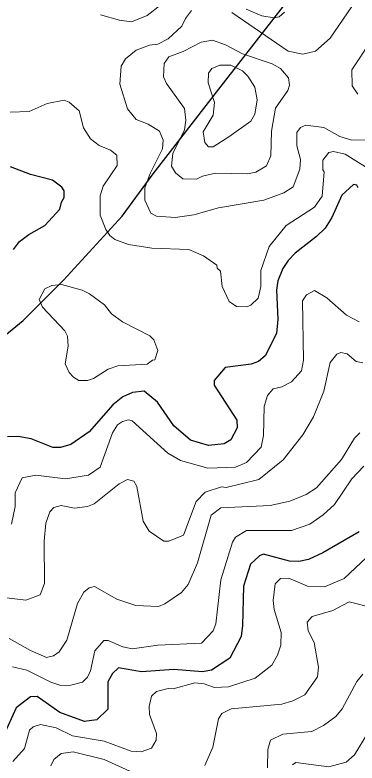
# Model space of a CAD drawing. Extents: x 673.3 to 698.5, y 6984.3 to 7012.3.
# Drawn here: x 674.508 to 675.097, y 6992.064 to 6993.355 of the extents above; entities that cross this region are included whole.
import ezdxf

# ---------------------------------------------------------------- set-up
doc = ezdxf.new("R2010")
doc.units = 0
doc.header["$LTSCALE"] = 0.032
for name, color, linetype, lineweight in [('1', 7, 'Continuous', 25), ('2', 7, 'Continuous', 13), ('26', 7, 'Continuous', 25)]:
    doc.layers.add(name, color=color, linetype=linetype, lineweight=lineweight)

msp = doc.modelspace()

# ---------------------------------------------------------------- linework, layer by layer
at = {"layer": '1'}
for points in [[(674.5053, 6992.95), (674.516, 6992.9638), (674.5318, 6992.9758), (674.5593, 6992.9912), (674.5854, 6993.0196), (674.5882, 6993.032), (674.5929, 6993.0398), (674.5929, 6993.0513), (674.5887, 6993.0575), (674.5726, 6993.0695), (674.5346, 6993.0793), (674.5004, 6993.093)], [(675.099, 6993.0564), (675.0969, 6993.0613), (675.0911, 6993.0621), (675.0709, 6993.0439), (675.0541, 6993.0055), (675.0423, 6992.9871), (675.0276, 6992.9724), (674.9909, 6992.9439), (674.9785, 6992.9313), (674.9694, 6992.9175), (674.961, 6992.8958), (674.9587, 6992.8801), (674.961, 6992.8296), (674.9588, 6992.805), (674.9388, 6992.7663), (674.9277, 6992.7568), (674.9151, 6992.7519), (674.8701, 6992.7462), (674.8514, 6992.7237), (674.8512, 6992.7162), (674.8902, 6992.6555), (674.891, 6992.6423), (674.8801, 6992.6215), (674.8685, 6992.6145), (674.8416, 6992.612), (674.8104, 6992.6212), (674.7814, 6992.6458), (674.7537, 6992.6865), (674.7307, 6992.7054), (674.7102, 6992.703), (674.6939, 6992.6957), (674.6767, 6992.6818), (674.6359, 6992.6352), (674.6041, 6992.6135), (674.5862, 6992.6086), (674.5732, 6992.6086), (674.5356, 6992.6233), (674.5134, 6992.6273), (674.4952, 6992.6265)], [(675.1008, 6992.4627), (675.0383, 6992.4267), (675.0135, 6992.4153), (674.9972, 6992.4116), (674.981, 6992.4123), (674.9364, 6992.4244), (674.9294, 6992.4216), (674.9136, 6992.4068), (674.9018, 6992.3691), (674.9001, 6992.3013), (674.8975, 6992.2821), (674.8781, 6992.2448), (674.8466, 6992.2241), (674.8311, 6992.221), (674.7816, 6992.225), (674.7262, 6992.221), (674.6864, 6992.228), (674.6761, 6992.2185), (674.668, 6992.2038), (674.6677, 6992.1565), (674.6489, 6992.1383), (674.628, 6992.1355), (674.5851, 6992.1508), (674.5462, 6992.1787), (674.5346, 6992.1779), (674.51, 6992.159), (674.4873, 6992.1097)]]:
    msp.add_lwpolyline(points, dxfattribs=at)
at = {"layer": '2'}
for points in [[(674.759, 6993.3725), (674.7358, 6993.3539), (674.7086, 6993.3432), (674.6878, 6993.3456), (674.6551, 6993.3552)], [(674.8121, 6993.3626), (674.8015, 6993.3488), (674.7955, 6993.3357), (674.7719, 6993.3137), (674.7541, 6993.3042), (674.7398, 6993.3025), (674.7165, 6993.2941), (674.6985, 6993.2793), (674.6907, 6993.2665), (674.6884, 6993.2354), (674.7017, 6993.1931), (674.717, 6993.1745), (674.7374, 6993.1666), (674.7572, 6993.1544), (674.7631, 6993.1387), (674.7623, 6993.1235), (674.741, 6993.0814), (674.7318, 6993.0563), (674.7315, 6993.0351), (674.7419, 6993.0127), (674.7518, 6993.0077), (674.7837, 6993.0052), (674.8164, 6993.0101), (674.8584, 6993.0219), (674.9369, 6993.0354), (674.9711, 6993.0477), (674.9872, 6993.0584), (674.999, 6993.0889), (675.0001, 6993.1053), (674.9937, 6993.1291), (674.9937, 6993.152), (675, 6993.1606), (675.0091, 6993.1648), (675.0401, 6993.1606), (675.0675, 6993.145), (675.0886, 6993.1389), (675.1581, 6993.1395)], [(675.0885, 6993.3695), (675.0508, 6993.3149), (675.0256, 6993.2924), (675.004, 6993.287), (674.9786, 6993.2921), (674.8815, 6993.3593)], [(674.9721, 6993.3599), (674.963, 6993.3516), (674.9545, 6993.3497), (674.9334, 6993.3534), (674.9063, 6993.3648)], [(675.1213, 6993.3096), (675.0882, 6993.26), (675.089, 6993.2325), (675.0989, 6993.2183)], [(674.4999, 6993.1868), (674.5323, 6993.1885), (674.5633, 6993.2023), (674.5927, 6993.2079), (674.6014, 6993.2046), (674.6185, 6993.1895), (674.626, 6993.1601), (674.6379, 6993.141), (674.6532, 6993.1297), (674.6725, 6993.1217), (674.6835, 6993.1131), (674.684, 6993.0949), (674.6599, 6993.0592), (674.6549, 6993.0429), (674.6549, 6993.0093), (674.6645, 6992.9843), (674.6712, 6992.9743), (674.6801, 6992.9673), (674.7035, 6992.9584), (674.7438, 6992.9523), (674.8073, 6992.9499), (674.8327, 6992.9391), (674.8559, 6992.9228), (674.8564, 6992.9177), (674.8618, 6992.9125), (674.865, 6992.8864), (674.877, 6992.8603), (674.8896, 6992.8519), (674.9073, 6992.8513), (674.9143, 6992.8542), (674.9268, 6992.866), (674.9317, 6992.8863), (674.9318, 6992.914), (674.9457, 6992.955), (674.9752, 6992.9915), (675.0243, 6993.023), (675.0375, 6993.0419), (675.0409, 6993.0842), (675.0385, 6993.0877), (675.0385, 6993.1043), (675.049, 6993.1175), (675.0569, 6993.1192), (675.0767, 6993.1143), (675.1304, 6993.081)], [(674.5018, 6992.4761), (674.5082, 6992.5068), (674.5084, 6992.5301), (674.5203, 6992.5562), (674.5441, 6992.5605), (674.5949, 6992.5541), (674.6346, 6992.5608), (674.6548, 6992.5746), (674.6759, 6992.6335), (674.6845, 6992.6472), (674.6932, 6992.6533), (674.7034, 6992.6559), (674.71, 6992.6542), (674.7715, 6992.5984), (674.793, 6992.5859), (674.84, 6992.5726), (674.8879, 6992.5743), (674.9068, 6992.5827), (674.9319, 6992.6092), (674.9359, 6992.6293), (674.9374, 6992.6791), (674.9432, 6992.6981), (674.953, 6992.7094), (674.9675, 6992.7129), (674.9842, 6992.7219), (675.0016, 6992.7406), (675.005, 6992.7592), (675.0035, 6992.8615), (675.0104, 6992.872), (675.0243, 6992.8795), (675.0455, 6992.8669), (675.0789, 6992.837), (675.1011, 6992.8253)], [(674.4301, 6992.3561), (674.5265, 6992.3448), (674.5511, 6992.3543), (674.5588, 6992.3739), (674.558, 6992.4469), (674.5612, 6992.4778), (674.5681, 6992.4974), (674.5747, 6992.505), (674.5878, 6992.5084), (674.6104, 6992.5036), (674.633, 6992.5065), (674.6443, 6992.5114), (674.6874, 6992.5458), (674.7019, 6992.5531), (674.7125, 6992.55), (674.7178, 6992.5412), (674.7286, 6992.4812), (674.7391, 6992.464), (674.7643, 6992.4466), (674.7728, 6992.4467), (674.7982, 6992.4573), (674.8199, 6992.5152), (674.8359, 6992.5313), (674.8638, 6992.5407), (674.8719, 6992.5395), (674.9279, 6992.553), (674.9701, 6992.5868), (675.0038, 6992.63), (675.0221, 6992.6615), (675.04, 6992.7055), (675.0512, 6992.7553), (675.0628, 6992.7696), (675.0692, 6992.7722), (675.0806, 6992.7698), (675.096, 6992.757), (675.1073, 6992.7544)], [(675.1019, 6992.6336), (675.0932, 6992.6243), (675.0706, 6992.5877), (675.0273, 6992.5388), (675.0097, 6992.527), (674.9816, 6992.5155), (674.9477, 6992.5084)], [(675.1088, 6992.576), (675.0883, 6992.5543), (675.0585, 6992.5098), (675.039, 6992.4919), (675.0158, 6992.4763), (674.9842, 6992.4653), (674.9071, 6992.4651), (674.8878, 6992.4536), (674.8826, 6992.4451), (674.8626, 6992.3801), (674.8538, 6992.3041), (674.8494, 6992.2919), (674.8294, 6992.2709), (674.7539, 6992.2673), (674.7096, 6992.2609), (674.6939, 6992.2641), (674.6686, 6992.2753), (674.6609, 6992.2755), (674.6453, 6992.2573), (674.6382, 6992.2228), (674.6328, 6992.2121), (674.6241, 6992.2036), (674.6041, 6992.1981), (674.5872, 6992.1974), (674.5699, 6992.2032), (674.5281, 6992.224), (674.5035, 6992.2298)], [(674.9477, 6992.5084), (674.8628, 6992.5043), (674.8458, 6992.4916), (674.8227, 6992.4094), (674.8063, 6992.3717), (674.795, 6992.3579), (674.7662, 6992.3385), (674.7554, 6992.3342), (674.7164, 6992.3358), (674.6836, 6992.3466), (674.6449, 6992.3683), (674.6355, 6992.3659), (674.6267, 6992.3587), (674.6159, 6992.3393), (674.5971, 6992.2758), (674.5839, 6992.2559), (674.5744, 6992.2486), (674.5624, 6992.2462), (674.5346, 6992.2582), (674.4979, 6992.279)], [(674.5045, 6992.0667), (674.5243, 6992.0888), (674.5328, 6992.1207), (674.5391, 6992.1263), (674.5522, 6992.1305), (674.5787, 6992.1247), (674.607, 6992.1107), (674.6615, 6992.1017), (674.7083, 6992.0842), (674.7255, 6992.0834), (674.7431, 6992.0896), (674.7513, 6992.1035), (674.7517, 6992.1148), (674.7398, 6992.1475), (674.7391, 6992.1611), (674.7429, 6992.1793), (674.752, 6992.1871), (674.7718, 6992.1923), (674.7806, 6992.1917), (674.8177, 6992.2022), (674.834, 6992.2005), (674.8519, 6992.1941), (674.8759, 6992.1955), (674.9216, 6992.2101), (674.9507, 6992.2326), (674.9605, 6992.25), (674.9661, 6992.2672), (674.9667, 6992.289), (674.9546, 6992.3289), (674.953, 6992.3445), (674.9562, 6992.373), (674.9655, 6992.3821), (674.9799, 6992.3828), (675.012, 6992.3688), (675.0414, 6992.3681), (675.075, 6992.3822), (675.1137, 6992.4185)], [(675.1243, 6992.3314), (675.0837, 6992.3422), (675.0558, 6992.327), (675.02, 6992.3167), (675.0116, 6992.3069), (675.0132, 6992.292), (675.0236, 6992.2716), (675.0311, 6992.2292), (675.0293, 6992.2128), (675.0075, 6992.1813)], [(674.9431, 6992.0556), (674.9438, 6992.0872), (674.9484, 6992.1031), (674.9696, 6992.1135), (675.0192, 6992.1184), (675.0397, 6992.1284), (675.0609, 6992.1442), (675.0716, 6992.1572), (675.0972, 6992.2045), (675.1071, 6992.217)], [(675.0075, 6992.1813), (674.9865, 6992.171), (674.9676, 6992.1655), (674.8803, 6992.1575), (674.8646, 6992.1495), (674.8586, 6992.1399), (674.8486, 6992.0914), (674.835, 6992.0595)], [(675.4665, 6992.0152), (675.4283, 6992.0755), (675.399, 6992.1026), (675.368, 6992.125), (675.2994, 6992.1566), (675.2777, 6992.1558), (675.2687, 6992.1515), (675.2561, 6992.1388), (675.2435, 6992.1118), (675.2288, 6992.1005), (675.2083, 6992.0964), (675.1855, 6992.0997), (675.1599, 6992.1143), (675.1485, 6992.1295), (675.1344, 6992.1312), (675.1154, 6992.1147), (675.0932, 6992.078), (675.0787, 6992.0655), (675.0485, 6992.0573), (674.9919, 6992.0645), (674.986, 6992.0609)], [(674.7499, 6992.0299), (674.6617, 6992.0701), (674.6083, 6992.0832), (674.5873, 6992.08), (674.575, 6992.07), (674.5699, 6992.0587)]]:
    msp.add_lwpolyline(points, dxfattribs=at)
for points in [[(674.9782, 6993.2245), (674.9807, 6993.2339), (674.9791, 6993.2466), (674.9653, 6993.2624), (674.9511, 6993.2707), (674.8998, 6993.2875), (674.8704, 6993.3033), (674.848, 6993.3112), (674.8287, 6993.3078), (674.7977, 6993.2917), (674.773, 6993.2828), (674.7648, 6993.271), (674.764, 6993.248), (674.769, 6993.2364), (674.8003, 6993.1933), (674.8022, 6993.1733), (674.7998, 6993.1567), (674.7802, 6993.1156), (674.7779, 6993.094), (674.7848, 6993.0822), (674.7969, 6993.072), (674.8207, 6993.0712), (674.8312, 6993.0765), (674.8534, 6993.0817), (674.9085, 6993.0806), (674.9227, 6993.0836), (674.9413, 6993.0947), (674.9489, 6993.1116), (674.9497, 6993.1544), (674.9571, 6993.1941)], [(674.9141, 6993.1718), (674.9212, 6993.1838), (674.9253, 6993.2081), (674.921, 6993.2302), (674.9091, 6993.2493), (674.8997, 6993.2586), (674.8796, 6993.2682), (674.8607, 6993.2683), (674.8473, 6993.2626), (674.8414, 6993.2543), (674.8409, 6993.2375), (674.8519, 6993.2039), (674.8494, 6993.182), (674.8324, 6993.1534), (674.8349, 6993.1347), (674.8414, 6993.1275), (674.8495, 6993.1275), (674.8762, 6993.1443)], [(674.693, 6992.8253), (674.6743, 6992.8392), (674.6624, 6992.8544), (674.6361, 6992.8736), (674.6239, 6992.8797), (674.5881, 6992.8895), (674.5716, 6992.8881), (674.5594, 6992.882), (674.5499, 6992.864), (674.5556, 6992.8506), (674.5937, 6992.8097), (674.5985, 6992.8003), (674.5994, 6992.7831), (674.5946, 6992.753), (674.6013, 6992.738), (674.6088, 6992.7295), (674.6178, 6992.7241), (674.6331, 6992.7242), (674.643, 6992.7273), (674.6685, 6992.7436), (674.6849, 6992.7492), (674.7358, 6992.752), (674.7449, 6992.7589), (674.7492, 6992.7594), (674.7541, 6992.7757), (674.7472, 6992.7939), (674.7403, 6992.8008)]]:
    msp.add_lwpolyline(points, close=True, dxfattribs=at)
at = {"layer": '26'}
msp.add_lwpolyline([(673.6132, 6991.7643), (673.8019, 6992.0728), (673.8745, 6992.2023), (673.9377, 6992.2971), (674.0861, 6992.4613), (674.2978, 6992.6445), (674.522, 6992.8277), (674.5915, 6992.8972), (674.6926, 6993.0077), (674.7463, 6993.0804), (674.8631, 6993.232), (675.0274, 6993.4436)], dxfattribs=at)

doc.saveas('drawing.dxf')
